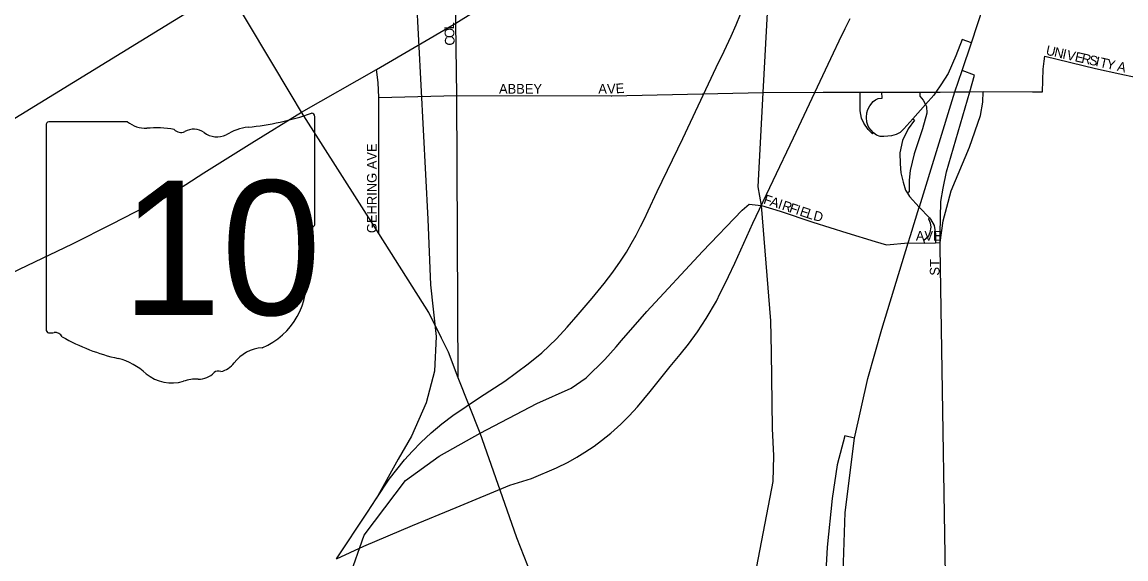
# Model space of a CAD drawing. Extents: x 2010165 to 2382125, y 1060529 to 1407316.
# Drawn here: x 2185453 to 2191174, y 1267973 to 1270754 of the extents above; entities that cross this region are included whole.
import ezdxf

# ---------------------------------------------------------------- set-up
doc = ezdxf.new("R2010")
doc.units = 0
for name, color, linetype in [('GM_X_City_Street', 7, 'Continuous'), ('GM_X_City_Street_Text', 7, 'Continuous'), ('GM_X_Interchange_Ramps', 7, 'Continuous'), ('GM_X_Interstate_Route', 7, 'Continuous'), ('GM_X_Rail_Line', 7, 'Continuous'), ('GM_X_State_Location', 7, 'Continuous'), ('GM_X_State_Route', 7, 'Continuous'), ('GM_X_State_Shield', 7, 'Continuous'), ('GM_X_US_Route', 7, 'Continuous')]:
    doc.layers.add(name, color=color, linetype=linetype)

msp = doc.modelspace()

# ---------------------------------------------------------------- linework, layer by layer
at = {"layer": 'GM_X_City_Street'}
for points in [[(2189336.7, 1269045), (2189334.6, 1269206.5), (2189285.8, 1269803.5), (2189267.4, 1269901.1), (2189293.5, 1270388.3), (2189336.7, 1271182.3), (2189342, 1271308.9), (2189349, 1271407.3), (2189347.3, 1271560.3), (2189340.2, 1271720.3), (2189335, 1271994.5), (2189304.7, 1272758.3), (2189304.7, 1272802.8), (2189311.8, 1272857.6), (2189341, 1272978.5), (2189491.6, 1273409.7), (2189614, 1273765.8)], [(2179544, 1268921.9), (2183313.7, 1268966.8), (2183893.8, 1269322.9), (2184997.4, 1270000.3), (2186516.8, 1270933.1)], [(2187713.2, 1268911.2), (2187707, 1270373), (2187701.7, 1270748), (2187700.9, 1270851.6)], [(2190689.3, 1270393.1), (2190742.1, 1270393.1), (2190745.9, 1270509.9), (2190750.7, 1270551.9)], [(2190750.7, 1270551.9), (2190753.5, 1270576.3), (2191016.5, 1270512.9), (2191142.7, 1270485.9)], [(2187301.9, 1269658.3), (2187302.6, 1270363), (2187299.1, 1270440.4), (2187289.5, 1270508)], [(2191142.7, 1270485.9), (2191223.2, 1270468.6), (2191269.2, 1270452.9), (2191294.9, 1270441.5)], [(2188506.1, 1270372), (2188509, 1270372), (2189293.5, 1270388.3), (2189604.8, 1270390)], [(2189604.8, 1270390), (2189796.5, 1270391.3), (2189910, 1270390.2), (2190106.1, 1270390.9), (2190189.6, 1270391.2), (2190212.1, 1270391.3)], [(2190212.1, 1270391.3), (2190287, 1270391.5), (2190365, 1270392.5), (2190435.2, 1270393.4), (2190689.3, 1270393.1)], [(2190245.9, 1269794.7), (2190269, 1269879.6), (2190363.3, 1270105.9), (2190419.9, 1270269.4), (2190432.8, 1270338.4), (2190435.2, 1270393.4)], [(2187302.6, 1270363), (2187707, 1270373), (2188506.1, 1270372)], [(2188560.3, 1269104.5), (2188691.9, 1269254.1), (2188979.1, 1269565.3), (2189185.1, 1269778.7), (2189222.1, 1269810.5), (2189284.2, 1269803.6)], [(2189284.2, 1269803.6), (2189285.8, 1269803.5), (2189382.7, 1269774), (2189551.9, 1269717.6), (2189727.2, 1269662.5), (2189874, 1269617.9)], [(2190211.3, 1269587.9), (2190210.9, 1269612.4), (2190226.6, 1269724), (2190245.9, 1269794.7)], [(2189874, 1269617.9), (2189933.3, 1269599.9), (2190046.5, 1269610.8), (2190128.4, 1269608.1), (2190187.7, 1269611.2), (2190210.9, 1269612.4)], [(2190319.4, 1263854.2), (2190311.7, 1264048.3), (2190311.1, 1264413.4), (2190300.5, 1265154.2), (2190259.9, 1266304.5), (2190257.2, 1266552.5), (2190255, 1266754.9), (2190253.4, 1266908.5), (2190248.5, 1267356.9), (2190211.3, 1269587.9)], [(2185835.8, 1267031.8), (2186196.8, 1267144.3), (2186580.7, 1267288.9), (2186687.6, 1267337.1), (2186756.9, 1267385.3), (2186906.1, 1267550.2), (2187028, 1267684.4), (2187149, 1267874.7), (2187225.5, 1268096.4), (2187440.1, 1268380.3), (2187615.5, 1268504.7), (2187826.5, 1268624.7), (2188121.9, 1268777.9), (2188299.5, 1268857.9), (2188377.2, 1268910.4), (2188473.8, 1269006.1), (2188531.7, 1269072), (2188560.3, 1269104.5)], [(2188718.8, 1265113.5), (2188718.8, 1265113.5), (2188984.9, 1266520.6), (2189007.3, 1266634.7), (2189027.3, 1266736.8), (2189031.5, 1266757.8), (2189102.9, 1267121.8), (2189191.7, 1267574.9), (2189346, 1268374.8), (2189349, 1268506.9), (2189341.9, 1268648.1), (2189336.7, 1269045)]]:
    msp.add_lwpolyline(points, dxfattribs=at)
at = {"layer": 'GM_X_Interchange_Ramps'}
for points in [[(2190373.7, 1270646.8), (2190325.4, 1270664), (2190292.9, 1270578.7), (2190252.9, 1270487.9), (2190214.1, 1270428), (2190189.6, 1270391.2), (2190179.2, 1270375.4), (2190135.8, 1270326.6), (2190070, 1270252.4), (2190023.6, 1270200), (2190004, 1270182.6), (2189983.3, 1270170.6), (2189959.7, 1270164.8), (2189940.4, 1270161.9), (2189919.7, 1270160.7), (2189900.6, 1270161.8), (2189882.3, 1270168.8), (2189865.5, 1270180.5), (2189841.7, 1270206.9), (2189835.8, 1270218.9), (2189831, 1270236), (2189829.4, 1270259.6), (2189831.3, 1270283.8), (2189836.9, 1270301.4), (2189847.1, 1270319.7), (2189863.8, 1270341.5), (2189876.8, 1270351.3), (2189889.7, 1270357.7), (2189910.4, 1270359.9), (2189910, 1270390.2)], [(2190210.9, 1269612.4), (2190211.4, 1269656.3), (2190215.8, 1269823.8), (2190226.5, 1269893.5), (2190244.2, 1269978.1), (2190365, 1270392.5), (2190390.1, 1270478.5), (2190325, 1270502.2)], [(2189865.5, 1270180.5), (2189861.1, 1270175.7), (2189837.5, 1270197.2), (2189815.7, 1270230.9), (2189803.8, 1270255.7), (2189797.2, 1270294.5), (2189797, 1270351.6), (2189796.5, 1270391.3)], [(2190106.1, 1270390.9), (2190106.1, 1270369.7), (2190123.1, 1270349.4), (2190135.8, 1270326.6), (2190141.3, 1270316.6), (2190142.1, 1270281.7), (2190119.4, 1270201.4), (2190076.4, 1270071.6), (2190056.1, 1269985.6), (2190050, 1269934.9), (2190050.5, 1269874.2), (2190042.3, 1269867.8)], [(2190070, 1270252.4), (2190078.4, 1270246.3), (2190045.6, 1270201), (2190016.7, 1270139.8), (2190002.3, 1270075.8), (2190003.7, 1270019), (2190007, 1269973.6), (2190019.6, 1269925.3), (2190032.5, 1269883.8), (2190042.3, 1269867.8), (2190053, 1269850.2), (2190103.5, 1269795.7), (2190155.4, 1269739.6), (2190161, 1269733.5), (2190179.9, 1269700.4), (2190187.7, 1269656.1), (2190187.7, 1269611.2)], [(2190155.4, 1269739.6), (2190150.7, 1269734.6), (2190160.5, 1269714.1), (2190162.9, 1269691.4), (2190158.5, 1269664.2), (2190149.3, 1269641.5), (2190127.5, 1269623.1), (2190128.4, 1269608.1)], [(2189767, 1268598.8), (2189717.2, 1268610.9), (2189678.5, 1268460.3), (2189651, 1268286.2), (2189626.1, 1268034.3), (2189608.1, 1267718.5), (2189577.1, 1267327.6), (2189561.9, 1267243.5), (2189535.1, 1267152.7), (2189497.4, 1267071.6), (2189450.3, 1266995.9), (2189396.5, 1266934.5), (2189343.2, 1266886.5), (2189274.8, 1266843.5), (2189207.3, 1266808), (2189136, 1266787), (2189075.1, 1266765.3), (2189031.5, 1266757.8), (2188959.1, 1266745.4), (2188894.5, 1266734.3), (2188120.1, 1266677.1), (2188120.6, 1266622)]]:
    msp.add_lwpolyline(points, dxfattribs=at)
at = {"layer": 'GM_X_Interstate_Route'}
for points in [[(2190103.8, 1269796.7), (2190287, 1270391.5), (2190325, 1270502.2), (2190373.7, 1270646.8), (2190863.7, 1272146.4), (2190930.9, 1272287.8)], [(2190057.9, 1269647.9), (2190103.5, 1269795.7), (2190103.8, 1269796.7)], [(2189709.1, 1267903.5), (2189718.4, 1268213.4), (2189767, 1268598.8), (2189836.6, 1268907.5), (2189908.8, 1269163.9), (2190046.5, 1269610.8), (2190057.9, 1269647.9)]]:
    msp.add_lwpolyline(points, dxfattribs=at)
at = {"layer": 'GM_X_Rail_Line'}
for points in [[(2187475.2, 1271547.9), (2187495.5, 1270891.7), (2187556.8, 1269733.5), (2187569.1, 1269392.4), (2187598.5, 1269124.9), (2187591.2, 1268945.7), (2187547, 1268781.3), (2187471, 1268609.6), (2187402, 1268489.5), (2187287.8, 1268285.4)], [(2187287.8, 1268285.4), (2187355.6, 1268386.2), (2187394.8, 1268437), (2187435.1, 1268486.5), (2187476, 1268532.3), (2187519.4, 1268576.9), (2187573.8, 1268626.4), (2187628.2, 1268672.3), (2187685.1, 1268715.6), (2187823.8, 1268809.2), (2187954.6, 1268894.1), (2188016.3, 1268938.1), (2188076.8, 1268983.3), (2188147.1, 1269040.8), (2188222.9, 1269112.9), (2188278.5, 1269174), (2188336, 1269238.8), (2188408.7, 1269324.4), (2188469.2, 1269398.9), (2188515.6, 1269458.2), (2188554.1, 1269515.1), (2188585.9, 1269562.1), (2188610.4, 1269604.9), (2188635.4, 1269650.1), (2188658, 1269694.1), (2188678.8, 1269734.5), (2188698.4, 1269776.6), (2188744.8, 1269876.3), (2188877.5, 1270150.1), (2188957.5, 1270320.6), (2189050.4, 1270518), (2189092, 1270602.3), (2189128, 1270680.6), (2189154.3, 1270739.2), (2189176.9, 1270794.8)], [(2187082.4, 1267973.5), (2187224.2, 1268039.1), (2187476, 1268146.7), (2187703.4, 1268239.5), (2187980.9, 1268355.1), (2188092.7, 1268390.5), (2188222.9, 1268444.9), (2188284, 1268474.2), (2188328.6, 1268499.9), (2188370.2, 1268525.6), (2188417.9, 1268558), (2188457, 1268586.7), (2188504, 1268625.2), (2188556.6, 1268671.6), (2188599.4, 1268714.4), (2188643.4, 1268761.5), (2188707.6, 1268839.7), (2188812.7, 1268969.3), (2188864, 1269031.6), (2188906.8, 1269085.4), (2188954.5, 1269150.2), (2188999.1, 1269219.3), (2189051.6, 1269309.1), (2189071.8, 1269350), (2189089.5, 1269386.1), (2189115.2, 1269436.8), (2189147.6, 1269505.9), (2189241.1, 1269712.5), (2189451.3, 1270154.3), (2189657.9, 1270594.4), (2189687.9, 1270657.3), (2189718.4, 1270720.3), (2189744.7, 1270772.2)], [(2187082.4, 1267973.5), (2187242.6, 1268215.7), (2187287.8, 1268285.4)]]:
    msp.add_lwpolyline(points, dxfattribs=at)
at = {"layer": 'GM_X_State_Route'}
for points in [[(2186901.8, 1270286.5), (2187289.5, 1270508), (2187701.7, 1270748), (2187870.7, 1270852.5)], [(2181085.3, 1267409), (2181572, 1267621.3), (2182345.6, 1267979.9), (2183326.6, 1268452.8), (2184149.4, 1268853.7), (2184342.2, 1268946.7), (2184567.8, 1269056.1), (2184813.1, 1269175.4), (2185177, 1269349.5), (2185268.5, 1269392.4), (2185480.1, 1269493.8), (2185713.6, 1269605.2), (2185919.2, 1269708.5), (2186098.3, 1269800.4), (2186190.7, 1269844.2), (2186302.2, 1269912.9), (2186395.4, 1269972.7), (2186643.3, 1270127.4), (2186901.8, 1270286.5)]]:
    msp.add_lwpolyline(points, dxfattribs=at)
at = {"layer": 'GM_X_State_Shield'}
for p, q in [((2185578, 1270219.1), (2185578, 1269162.5)), ((2185999.4, 1270237.3), (2185591.7, 1270237.3)), ((2186970.2, 1269710.7), (2186970.2, 1270263.5)), ((2186970.1, 1269710.9), (2186970.2, 1269710.7))]:
    msp.add_line(p, q, dxfattribs=at)
for centre, radius, start, end in [((2186474.3, 1271677.9), 1476.4, 275.8445, 288.9065), ((2186954.8, 1270265.8), 15.5, 351.8621, 97.738), ((2185594, 1270221.4), 16.1, 98.1301, 188.1301), ((2186096.5, 1270360), 156.4, 231.6195, 271.1119), ((2186662.6, 1269914.6), 297, 97.3462, 120.7689), ((2186148.4, 1269644.1), 561.6, 80.4867, 94.9883), ((2186275.9, 1270226.8), 45.1, 219.7921, 297.1024), ((2186342.1, 1270104.7), 93.8, 54.4667, 119.1411), ((2186463.3, 1270272.2), 112.9, 233.8562, 294.8282), ((2186953.7, 1269708.6), 16.6, 289.6038, 7.7341), ((2186966.6, 1269670.2), 24, 107.944, 210.337), ((2186814, 1269600.3), 144, 340.033, 23.6496), ((2187025.7, 1269479.4), 104.8, 136.8065, 186.9296), ((2186557, 1269409.1), 369.3, 292.3089, 8.9858), ((2185594.1, 1269160.2), 16.3, 171.9584, 258.3066), ((2185596.6, 1269268.3), 124.2, 267.339, 280.6039), ((2185622, 1269101.5), 44.8, 29.7484, 93.2717), ((2186187.3, 1270050.9), 1066.1, 240.4129, 257.1985), ((2186712.7, 1268865.8), 202.2, 94.4031, 142.5768), ((2185869.4, 1268687.8), 333.6, 47.1842, 75.836), ((2186456.5, 1269060.1), 119.3, 282.8732, 323.2771), ((2186230.2, 1269096.3), 211.7, 230.7004, 286.2918), ((2186352.5, 1268731), 173.9, 85.6951, 111.2099), ((2186368, 1269017.2), 112.8, 268.777, 315.5493), ((2186470, 1268914.8), 31.8, 65.7517, 132.6484)]:
    msp.add_arc(centre, radius, start, end, dxfattribs=at)
at = {"layer": 'GM_X_US_Route'}
for points in [[(2186847.9, 1270377), (2186516.8, 1270933.1), (2186110.5, 1271588.7), (2186086.8, 1271695), (2186031.1, 1271951.9), (2186017, 1272012.4)], [(2187627.1, 1269116.9), (2187561.8, 1269249.3), (2187301.9, 1269658.3), (2186901.8, 1270286.5), (2186847.9, 1270377)], [(2187966.7, 1268226.7), (2187826.5, 1268624.7), (2187713.2, 1268911.2), (2187662.5, 1269045), (2187627.1, 1269116.9)], [(2187775, 1262375.8), (2187789.5, 1262577), (2187839.2, 1263667.9), (2187861.2, 1263976.6), (2187883.3, 1264289.4), (2187916.8, 1264702.4), (2187945.1, 1265098.8), (2188037.9, 1266446.8), (2188056.5, 1266621.1), (2188062.9, 1266706.4), (2188067.2, 1266762.9), (2188087.6, 1267036.2), (2188093.2, 1267111.5), (2188121.1, 1267599.3), (2188124, 1267715.9), (2188121.4, 1267781.1), (2188093.5, 1267888.8), (2188017.5, 1268082.6), (2187966.7, 1268226.7)]]:
    msp.add_lwpolyline(points, dxfattribs=at)

# ---------------------------------------------------------------- texts
at = {"layer": 'GM_X_City_Street_Text'}
for s, rotation, p in [('L', 91.6397, (2187692.4, 1270716.2)), ('O', 92.164, (2187694.1, 1270672.3)), ('C', 92.1858, (2187695.6, 1270632.7)), ('U', 347.3313, (2190756.3, 1270585.1)), ('N', 347.3052, (2190799.2, 1270575.5)), ('I', 347.3122, (2190842.1, 1270565.8)), ('V', 347.3052, (2190863.6, 1270561)), ('E', 347.3239, (2190906.5, 1270551.3)), ('R', 347.3184, (2190940.8, 1270543.6)), ('S', 347.3239, (2190979.5, 1270534.9)), ('I', 347.31, (2191013.8, 1270527.2)), ('T', 347.3239, (2191035.3, 1270522.3)), ('Y', 347.3174, (2191069.7, 1270514.6)), ('A', 347.3306, (2191125.5, 1270502)), ('ABBEY', 0, (2187925, 1270382.9)), ('A', 0.0874, (2188439.8, 1270382.9)), ('V', 1.897, (2188485.5, 1270383)), ('E', 3.53, (2188531.1, 1270384.5)), ('GEHRING AVE', 90, (2187290.8, 1269660.7)), ('F', 341.5996, (2189292, 1269814.8)), ('A', 341.5858, (2189325.4, 1269803.7)), ('I', 341.5702, (2189367.1, 1269789.8)), ('R', 341.5978, (2189388, 1269782.8)), ('F', 341.5737, (2189425.6, 1269770.4)), ('I', 341.6343, (2189459, 1269759.2)), ('E', 341.5737, (2189479.9, 1269752.3)), ('L', 342.1204, (2189513.8, 1269741)), ('D', 346.0412, (2189550.9, 1269729.2)), ('AVE', 0, (2190085.4, 1269621.7)), ('ST', 90, (2190208, 1269440.7))]:
    msp.add_text(s, height=50, rotation=rotation, dxfattribs=at).set_placement(p)
at = {"layer": 'GM_X_State_Location'}
for s in ['s', 'r']:
    msp.add_text(s, height=1, dxfattribs=at).set_placement((2186258.4, 1269620.6))
msp.add_text('10', height=1, rotation=0, dxfattribs=at).set_placement((2186006.6, 1269547.8))
at = {"layer": 'GM_X_State_Shield'}
msp.add_text('10', height=696.1, dxfattribs=at).set_placement((2185968.4, 1269237))

doc.saveas('drawing.dxf')
